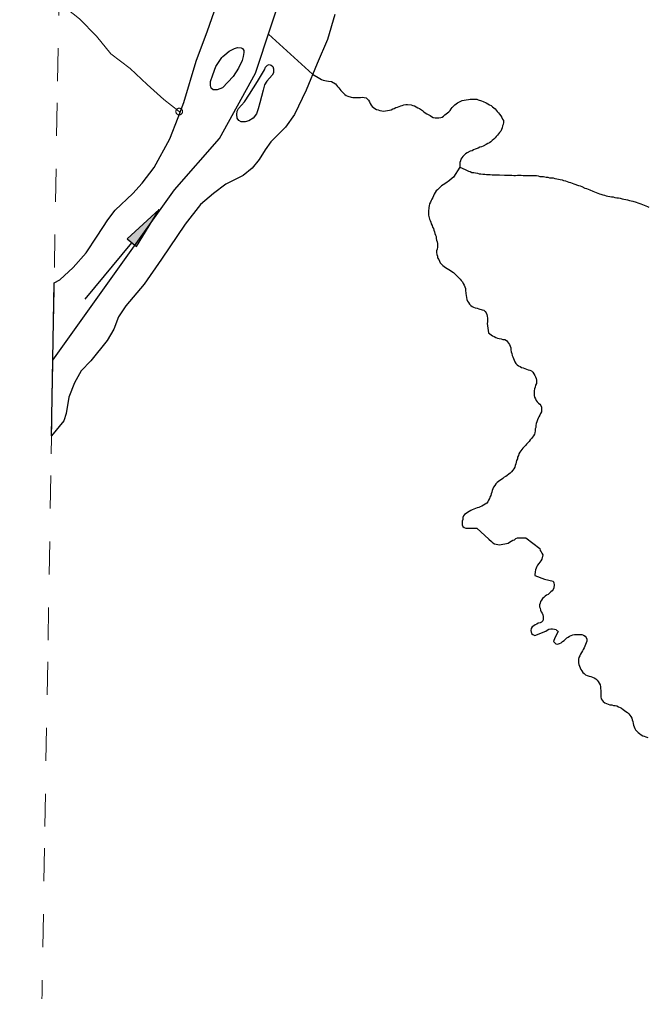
# Model space of a CAD drawing. Extents: x 785.9 to 812.4, y 7674.9 to 7703.1.
# Drawn here: x 786.199 to 788.104, y 7696.903 to 7699.852 of the extents above; entities that cross this region are included whole.
import ezdxf

# ---------------------------------------------------------------- set-up
doc = ezdxf.new("R2010")
doc.units = 0
doc.header["$LTSCALE"] = 0.04
doc.header["$PDMODE"] = 32
doc.header["$PDSIZE"] = 0.02
doc.linetypes.add('SHORT_DASHED', pattern=[2.7, 1.5, -1.2])
for name, color, linetype, lineweight in [('10', 7, 'Continuous', 25), ('2', 7, 'Continuous', 25), ('21', 7, 'SHORT_DASHED', 13), ('53', 7, 'SHORT_DASHED', 13), ('55', 7, 'Continuous', 25), ('7', 7, 'Continuous', 25)]:
    doc.layers.add(name, color=color, linetype=linetype, lineweight=lineweight)

msp = doc.modelspace()

# ---------------------------------------------------------------- hatches: boundary and pattern name
at = {"layer": '10'}
msp.add_hatch(color=256, dxfattribs=at).paths.add_polyline_path([(786.6224, 7699.2753), (786.5253, 7699.1862), (786.5538, 7699.1627)])

# ---------------------------------------------------------------- linework, layer by layer
msp.add_line((786.3985, 7699.0028), (786.5396, 7699.1745), dxfattribs=at)
msp.add_lwpolyline([(786.6224, 7699.2753), (786.5253, 7699.1862), (786.5538, 7699.1627)], close=True, dxfattribs=at)
at = {"layer": '2'}
for p, q in [((786.8123, 7699.7363), (786.8157, 7699.7396)), ((786.9419, 7699.6987), (786.9455, 7699.7066)), ((786.296, 7698.5883), (786.3039, 7699.0528))]:
    msp.add_line(p, q, dxfattribs=at)
for points in [[(786.3039, 7699.0528), (786.3209, 7699.0623), (786.3619, 7699.0991), (786.4015, 7699.1442), (786.4349, 7699.1947), (786.467, 7699.2439), (786.4895, 7699.2732), (786.5428, 7699.3237), (786.5714, 7699.3552), (786.6076, 7699.4029), (786.6554, 7699.4896), (786.6799, 7699.5545), (786.697, 7699.5995), (786.7346, 7699.7251), (786.7694, 7699.8173), (786.7898, 7699.8746)], [(787.1555, 7699.8668), (787.133, 7699.7911), (787.1016, 7699.718), (787.0682, 7699.6375), (787.0334, 7699.5638), (787.0054, 7699.5249), (786.9617, 7699.4805), (786.944, 7699.4566), (786.9256, 7699.4272), (786.9051, 7699.4006), (786.8771, 7699.3787), (786.8252, 7699.3521), (786.787, 7699.3234), (786.7481, 7699.2907), (786.7017, 7699.2306), (786.6294, 7699.1248), (786.5768, 7699.0483), (786.5215, 7698.9834), (786.499, 7698.9493), (786.4847, 7698.9118), (786.4649, 7698.8776), (786.4151, 7698.8162), (786.3864, 7698.7861), (786.3653, 7698.7493), (786.3489, 7698.7063), (786.34, 7698.6564), (786.3332, 7698.6346), (786.296, 7698.5883)], [(786.8157, 7699.7396), (786.8214, 7699.7445), (786.8354, 7699.7551), (786.8509, 7699.7633), (786.8606, 7699.766), (786.8712, 7699.7654), (786.8754, 7699.7633), (786.8794, 7699.7572), (786.8794, 7699.7509), (786.8779, 7699.739), (786.8739, 7699.7272), (786.8636, 7699.7041), (786.8472, 7699.6787), (786.8145, 7699.6438), (786.7987, 7699.638), (786.7868, 7699.638), (786.7808, 7699.6429), (786.7781, 7699.6514), (786.7787, 7699.6635), (786.785, 7699.6841), (786.795, 7699.7093), (786.8123, 7699.7363)], [(786.9455, 7699.7066), (786.9513, 7699.7132), (786.9564, 7699.7145), (786.9625, 7699.7129), (786.967, 7699.7087), (786.9692, 7699.7014), (786.9692, 7699.6899), (786.9655, 7699.6823), (786.9488, 7699.6644), (786.9425, 7699.6532), (786.9379, 7699.6371), (786.9282, 7699.5983), (786.9231, 7699.5807), (786.9176, 7699.5652), (786.9079, 7699.5524), (786.8942, 7699.5436), (786.8839, 7699.5409), (786.8712, 7699.5409), (786.8645, 7699.5446), (786.8594, 7699.5521), (786.8578, 7699.5637), (786.8594, 7699.5737), (786.8633, 7699.5816), (786.8818, 7699.6016), (786.8964, 7699.6247), (786.9206, 7699.6629), (786.9419, 7699.6987)]]:
    msp.add_lwpolyline(points, dxfattribs=at)
at = {"layer": '21'}
msp.add_line((786.6859, 7699.5703), (786.6834, 7699.5723), dxfattribs=at)
msp.add_lwpolyline([(786.6834, 7699.5723), (786.6369, 7699.6085), (786.5865, 7699.6542), (786.5349, 7699.7032), (786.4761, 7699.7472), (786.4325, 7699.8013), (786.3809, 7699.8532), (786.3186, 7699.9032), (786.3183, 7699.904)], dxfattribs=at)
msp.add_point((786.6834, 7699.5723), dxfattribs=at)
at = {"layer": '53'}
msp.add_lwpolyline([(786.1986, 7692.8823), (786.2082, 7693.4474), (786.2179, 7694.0126), (786.2276, 7694.5777), (786.2372, 7695.1429), (786.2468, 7695.708), (786.2565, 7696.2732), (786.2661, 7696.8383), (786.2758, 7697.4034), (786.2854, 7697.9686), (786.2951, 7698.5337), (786.3047, 7699.0989), (786.3143, 7699.664), (786.324, 7700.2291), (786.3336, 7700.7943), (786.3432, 7701.3594), (786.3528, 7701.9246), (786.3625, 7702.4897), (786.3721, 7703.0549)], dxfattribs=at)
at = {"layer": '55'}
msp.add_line((787.0881, 7699.6853), (786.954, 7699.8074), dxfattribs=at)
msp.add_lwpolyline([(786.2999, 7698.818), (786.6689, 7699.3353), (786.8057, 7699.4905), (786.9152, 7699.6882), (787.0064, 7699.9681), (787.0247, 7700.2002), (787.0125, 7700.3249), (786.976, 7700.4223), (786.9091, 7700.5622), (786.8635, 7700.6535), (786.8149, 7700.8026), (786.6902, 7701.192), (786.6598, 7701.3693), (786.6051, 7701.7313), (786.5777, 7701.8652), (786.5746, 7702.0112), (786.529, 7702.1999), (786.4469, 7702.3449), (786.3614, 7702.4291)], dxfattribs=at)
at = {"layer": '7'}
for points in [[(787.0881, 7699.6853), (787.1102, 7699.6726), (787.1151, 7699.6694), (787.12, 7699.6678), (787.1256, 7699.6669), (787.1305, 7699.6653), (787.1361, 7699.6645), (787.1458, 7699.6629), (787.1572, 7699.6564), (787.1604, 7699.6524), (787.1636, 7699.6483), (787.1677, 7699.6443), (787.1742, 7699.6362), (787.1774, 7699.6322), (787.1814, 7699.6281), (787.1855, 7699.6241), (787.1903, 7699.6208), (787.1952, 7699.6192), (787.2049, 7699.616), (787.2106, 7699.6152), (787.2162, 7699.6144), (787.2276, 7699.6144), (787.2332, 7699.6152), (787.2389, 7699.616), (787.2502, 7699.6135), (787.2543, 7699.6103), (787.2575, 7699.6063), (787.2607, 7699.6014), (787.2632, 7699.5966), (787.2656, 7699.5917), (787.2688, 7699.5877), (787.2729, 7699.5844), (787.2769, 7699.5812), (787.2818, 7699.5788), (787.2874, 7699.5771), (787.2923, 7699.5755), (787.298, 7699.5747)], [(787.298, 7699.5747), (787.3036, 7699.5739), (787.3158, 7699.5755), (787.3214, 7699.5763), (787.3263, 7699.5779), (787.3311, 7699.5804), (787.336, 7699.582), (787.3408, 7699.5844), (787.3457, 7699.586), (787.3554, 7699.5893), (787.3603, 7699.5909), (787.3651, 7699.5925), (787.3708, 7699.5933), (787.3765, 7699.5933), (787.387, 7699.5925), (787.3926, 7699.5909), (787.3975, 7699.5893), (787.4023, 7699.5868), (787.4072, 7699.5836), (787.4121, 7699.582), (787.4218, 7699.5755), (787.4258, 7699.5715), (787.4299, 7699.5682), (787.4347, 7699.565), (787.4444, 7699.5601), (787.4493, 7699.5569), (787.4541, 7699.5545), (787.4598, 7699.5529), (787.4711, 7699.5529), (787.4768, 7699.5537), (787.4816, 7699.5553), (787.4857, 7699.5585), (787.4897, 7699.5618), (787.4978, 7699.5682), (787.5019, 7699.5715), (787.5051, 7699.5755), (787.5083, 7699.5804), (787.5116, 7699.5844), (787.5156, 7699.5885), (787.5197, 7699.5925), (787.5237, 7699.5957), (787.5278, 7699.599), (787.5375, 7699.6038), (787.5423, 7699.6055), (787.548, 7699.6063), (787.5545, 7699.6079), (787.5609, 7699.6087), (787.5666, 7699.6095), (787.5723, 7699.6103), (787.586, 7699.6095), (787.5909, 7699.6079), (787.6006, 7699.6046), (787.6054, 7699.603), (787.6151, 7699.5982), (787.62, 7699.5957), (787.6249, 7699.5925), (787.6297, 7699.5901), (787.6338, 7699.5868), (787.6378, 7699.5836), (787.6419, 7699.5804), (787.6483, 7699.5723), (787.6524, 7699.5682), (787.6556, 7699.5642), (787.6588, 7699.5593), (787.6621, 7699.5545), (787.6645, 7699.5496), (787.6669, 7699.5448), (787.6669, 7699.5391), (787.6661, 7699.5334), (787.6645, 7699.5286), (787.6637, 7699.5229), (787.6613, 7699.5181), (787.6588, 7699.5132), (787.6556, 7699.5084), (787.6524, 7699.5043), (787.6491, 7699.5003), (787.6451, 7699.4962), (787.6419, 7699.4922), (787.6378, 7699.4881), (787.6329, 7699.4849), (787.6289, 7699.4808), (787.6249, 7699.4776), (787.62, 7699.4752), (787.6151, 7699.4719), (787.6054, 7699.4671), (787.6006, 7699.4655), (787.5957, 7699.4639), (787.5909, 7699.4614), (787.5812, 7699.4582), (787.5763, 7699.4566), (787.5723, 7699.4533), (787.5666, 7699.4517), (787.5569, 7699.4469), (787.552, 7699.4436), (787.548, 7699.4404), (787.5439, 7699.4363), (787.5407, 7699.4323), (787.5383, 7699.4274), (787.5367, 7699.4226), (787.535, 7699.4177), (787.535, 7699.404)], [(787.535, 7699.404), (787.5152, 7699.3733), (787.5112, 7699.3701), (787.5031, 7699.3636), (787.4926, 7699.3555), (787.4845, 7699.3499), (787.4796, 7699.3466), (787.4756, 7699.3426), (787.4715, 7699.3385), (787.4675, 7699.3345), (787.4634, 7699.3313), (787.4602, 7699.3264), (787.457, 7699.3216), (787.4553, 7699.3167), (787.4529, 7699.3118), (787.4497, 7699.307), (787.4481, 7699.3021), (787.4456, 7699.2973), (787.4432, 7699.2924), (787.4416, 7699.2868), (787.4408, 7699.2811), (787.44, 7699.269), (787.44, 7699.2576), (787.4424, 7699.2463), (787.4448, 7699.2414), (787.4464, 7699.2366), (787.4481, 7699.2317), (787.4505, 7699.2269), (787.4521, 7699.222), (787.4545, 7699.2172), (787.4562, 7699.2123), (787.4578, 7699.2075), (787.4594, 7699.2026), (787.461, 7699.1978), (787.4626, 7699.1929), (787.4626, 7699.1872), (787.4642, 7699.1824), (787.4659, 7699.1775), (787.4667, 7699.1719), (787.4667, 7699.1605), (787.4659, 7699.1549), (787.4642, 7699.15), (787.4642, 7699.1444), (787.4651, 7699.1387), (787.4667, 7699.1338), (787.4675, 7699.1282), (787.4707, 7699.1233), (787.4731, 7699.1185), (787.4756, 7699.1136), (787.4796, 7699.1096), (787.4829, 7699.1055), (787.4877, 7699.1023), (787.4918, 7699.099), (787.4966, 7699.0966), (787.5015, 7699.0934), (787.5063, 7699.0901), (787.5104, 7699.0869), (787.5152, 7699.0837), (787.5193, 7699.0804), (787.5233, 7699.0764), (787.5274, 7699.0723), (787.5355, 7699.0642), (787.5387, 7699.0594), (787.5427, 7699.0553), (787.5452, 7699.0505), (787.5476, 7699.0456), (787.55, 7699.0408), (787.5516, 7699.0359), (787.5516, 7699.0303), (787.5533, 7699.0206), (787.5541, 7699.0141), (787.5557, 7699.0019), (787.5581, 7698.9971), (787.5613, 7698.993), (787.5646, 7698.9882), (787.5678, 7698.9841), (787.5719, 7698.9809), (787.5767, 7698.9793), (787.5816, 7698.9769), (787.5872, 7698.9761), (787.5929, 7698.9744), (787.6026, 7698.9712), (787.6075, 7698.9696), (787.6115, 7698.9663), (787.6147, 7698.9615), (787.6164, 7698.9566), (787.618, 7698.9518), (787.6188, 7698.9461), (787.6188, 7698.9348), (787.618, 7698.9291)], [(787.535, 7699.404), (787.5512, 7699.3967), (787.5609, 7699.3918), (787.5666, 7699.3902), (787.5715, 7699.3878), (787.5771, 7699.387), (787.5828, 7699.3862)], [(787.5828, 7699.3862), (787.5884, 7699.3854), (787.5933, 7699.3837), (787.599, 7699.3837), (787.6046, 7699.3821), (787.6103, 7699.3821), (787.616, 7699.3813), (787.6273, 7699.3813), (787.6329, 7699.3805), (787.6548, 7699.3805), (787.6702, 7699.3797), (787.6928, 7699.3797), (787.6985, 7699.3781), (787.7042, 7699.3781), (787.7098, 7699.3789), (787.7211, 7699.3789), (787.7268, 7699.3781), (787.7673, 7699.3781), (787.7729, 7699.3773), (787.7778, 7699.3757), (787.7835, 7699.3757), (787.7891, 7699.3748), (787.7964, 7699.3732), (787.8021, 7699.3732), (787.8069, 7699.3716), (787.8126, 7699.3716), (787.8182, 7699.3708), (787.8231, 7699.3692), (787.8288, 7699.3684), (787.8344, 7699.3676), (787.8393, 7699.3659), (787.8449, 7699.3651), (787.8498, 7699.3635), (787.8555, 7699.3619), (787.8603, 7699.3603), (787.8652, 7699.3579), (787.8708, 7699.357), (787.8757, 7699.3546), (787.8805, 7699.353), (787.8951, 7699.3481), (787.9, 7699.3465), (787.9048, 7699.3449), (787.9145, 7699.3401), (787.9194, 7699.3384), (787.9242, 7699.3368), (787.9291, 7699.3352), (787.9388, 7699.3303), (787.9437, 7699.3287), (787.9485, 7699.3263), (787.9534, 7699.3247), (787.9582, 7699.3231), (787.9631, 7699.3214), (787.9687, 7699.3198), (787.9736, 7699.3182), (787.9785, 7699.3166), (787.9841, 7699.3158), (787.9898, 7699.315), (787.9946, 7699.3134), (788.0003, 7699.3134), (788.0052, 7699.3117), (788.0108, 7699.3109), (788.0165, 7699.3109), (788.0213, 7699.3093), (788.027, 7699.3077), (788.0327, 7699.3069), (788.0383, 7699.3053), (788.044, 7699.3045), (788.0497, 7699.3028), (788.0545, 7699.3012), (788.0602, 7699.3004), (788.0699, 7699.2972), (788.0747, 7699.2956), (788.0845, 7699.2923), (788.0893, 7699.2899), (788.0942, 7699.2883), (788.099, 7699.2858), (788.1039, 7699.2842), (788.1087, 7699.2818)], [(787.618, 7698.9291), (787.622, 7698.9016), (787.6261, 7698.8984), (787.6301, 7698.8951), (787.6342, 7698.8919), (787.639, 7698.8895), (787.6439, 7698.887), (787.6487, 7698.8854), (787.6544, 7698.8838), (787.6601, 7698.883), (787.6657, 7698.8814), (787.6714, 7698.8806), (787.6762, 7698.8781), (787.6795, 7698.8741), (787.6827, 7698.8701), (787.686, 7698.866), (787.6876, 7698.8603), (787.69, 7698.8555), (787.69, 7698.8498), (787.6908, 7698.8434), (787.6924, 7698.8385), (787.6932, 7698.8328), (787.6957, 7698.828), (787.6973, 7698.8231), (787.6997, 7698.8183), (787.7021, 7698.8134), (787.7046, 7698.8086), (787.7086, 7698.8045), (787.7127, 7698.8013), (787.7175, 7698.7988), (787.7224, 7698.7964), (787.7272, 7698.7948), (787.7321, 7698.7932), (787.7369, 7698.7908), (787.7418, 7698.7891), (787.7474, 7698.7875), (787.7523, 7698.7859), (787.7563, 7698.7819), (787.7596, 7698.777), (787.762, 7698.7721), (787.7644, 7698.7673), (787.7661, 7698.7624), (787.7677, 7698.7576), (787.7677, 7698.7471), (787.7644, 7698.7422), (787.7636, 7698.7365), (787.7612, 7698.7317), (787.7604, 7698.7252), (787.7604, 7698.7171), (787.7604, 7698.7115), (787.7612, 7698.7058), (787.7644, 7698.7009), (787.7661, 7698.6961), (787.7693, 7698.692), (787.7733, 7698.688), (787.7774, 7698.6848), (787.7806, 7698.6807), (787.7831, 7698.6759), (787.7831, 7698.667), (787.7822, 7698.6613), (787.7798, 7698.6564), (787.7774, 7698.6516), (787.775, 7698.6467), (787.7725, 7698.6419), (787.7701, 7698.637), (787.7685, 7698.6314), (787.7661, 7698.6265), (787.7652, 7698.62), (787.7652, 7698.6144), (787.7636, 7698.6095), (787.7636, 7698.6038), (787.7628, 7698.5982), (787.7612, 7698.5933), (787.7588, 7698.5885), (787.7555, 7698.5844), (787.7523, 7698.5804), (787.7483, 7698.5763), (787.745, 7698.5715), (787.741, 7698.5674), (787.7369, 7698.5634), (787.7337, 7698.5593), (787.7296, 7698.5553), (787.7264, 7698.5513), (787.7232, 7698.5472), (787.7199, 7698.5432), (787.7167, 7698.5391), (787.7143, 7698.5343), (787.7127, 7698.5294), (787.7102, 7698.5245), (787.7094, 7698.5189), (787.707, 7698.514), (787.7062, 7698.5084), (787.7046, 7698.5035), (787.7029, 7698.4987), (787.7013, 7698.4938), (787.6989, 7698.4889), (787.6957, 7698.4841), (787.6916, 7698.48), (787.6876, 7698.476), (787.6835, 7698.472), (787.6787, 7698.4687)], [(787.6787, 7698.4687), (787.6746, 7698.4655), (787.6698, 7698.4631), (787.6657, 7698.4598), (787.6609, 7698.4566), (787.656, 7698.4533), (787.652, 7698.4501), (787.6479, 7698.4469), (787.6439, 7698.4428), (787.6406, 7698.438), (787.6374, 7698.4331), (787.635, 7698.4283), (787.6334, 7698.4226), (787.6317, 7698.4177), (787.6301, 7698.4129), (787.6285, 7698.408), (787.6261, 7698.4032), (787.6245, 7698.3983), (787.622, 7698.3935), (787.6196, 7698.3886), (787.6164, 7698.3846), (787.6115, 7698.3813), (787.6067, 7698.3781), (787.6018, 7698.3757), (787.5969, 7698.3732), (787.5921, 7698.3716), (787.5872, 7698.37), (787.5824, 7698.3684), (787.5775, 7698.366), (787.5727, 7698.3643), (787.5678, 7698.3619), (787.563, 7698.3595), (787.5581, 7698.3562), (787.5541, 7698.353), (787.5492, 7698.3498), (787.546, 7698.3457), (787.5444, 7698.3409), (787.5435, 7698.3352), (787.5419, 7698.3304), (787.5419, 7698.3247), (787.5419, 7698.319), (787.5444, 7698.3142), (787.5484, 7698.3109), (787.5533, 7698.3085), (787.5589, 7698.3085), (787.5605, 7698.3085), (787.5622, 7698.3085), (787.5638, 7698.3085), (787.5654, 7698.3085), (787.567, 7698.3085), (787.5686, 7698.3085), (787.5702, 7698.3085), (787.5719, 7698.3085), (787.5735, 7698.3085), (787.5751, 7698.3085), (787.5767, 7698.3085), (787.5783, 7698.3085), (787.58, 7698.3085), (787.5816, 7698.3085), (787.5832, 7698.3085), (787.5848, 7698.3085), (787.5864, 7698.3085), (787.6228, 7698.2753), (787.6309, 7698.2681), (787.635, 7698.264), (787.6398, 7698.2616), (787.6447, 7698.26), (787.6552, 7698.2583), (787.6819, 7698.2632), (787.686, 7698.2664), (787.6908, 7698.2697), (787.6957, 7698.2721), (787.7005, 7698.2737), (787.7046, 7698.277), (787.7094, 7698.2794), (787.7143, 7698.2794), (787.7159, 7698.2794), (787.7175, 7698.2794), (787.7191, 7698.2794), (787.7207, 7698.2794), (787.7224, 7698.2794), (787.724, 7698.2794), (787.7256, 7698.2794), (787.7272, 7698.2794), (787.7288, 7698.2794), (787.7305, 7698.2794), (787.7321, 7698.2794), (787.7337, 7698.2794), (787.7353, 7698.2794), (787.7774, 7698.247), (787.7782, 7698.2413), (787.7814, 7698.2373), (787.7839, 7698.2324), (787.7863, 7698.2276), (787.7839, 7698.2146), (787.7806, 7698.2098), (787.7774, 7698.2057), (787.7741, 7698.2017), (787.7709, 7698.1968), (787.7685, 7698.192), (787.7661, 7698.1871)], [(787.7661, 7698.1871), (787.7644, 7698.1823), (787.7636, 7698.1766), (787.7634, 7698.175), (787.7632, 7698.1734), (787.7629, 7698.1718), (787.7627, 7698.1702), (787.7625, 7698.1686), (787.7623, 7698.167), (787.762, 7698.1654), (787.792, 7698.154), (787.792, 7698.154), (787.8178, 7698.1475), (787.8203, 7698.1426), (787.8211, 7698.137), (787.8203, 7698.1273), (787.8178, 7698.1224), (787.8146, 7698.1184), (787.8106, 7698.1151), (787.8065, 7698.1119), (787.8025, 7698.1078), (787.7976, 7698.1054), (787.7936, 7698.1022), (787.7895, 7698.0989), (787.7855, 7698.0949), (787.7822, 7698.0908), (787.7798, 7698.086), (787.7782, 7698.0811), (787.7766, 7698.0763), (787.7766, 7698.0706), (787.7782, 7698.0658), (787.7798, 7698.0601), (787.7814, 7698.0552), (787.7847, 7698.0512), (787.7871, 7698.0463), (787.7879, 7698.0407), (787.7879, 7698.0326), (787.7863, 7698.0277), (787.7831, 7698.0237), (787.7782, 7698.0213), (787.7725, 7698.0205), (787.7685, 7698.0172), (787.7636, 7698.0156), (787.7596, 7698.0124), (787.7547, 7698.0091), (787.7515, 7698.0043), (787.7507, 7697.9986), (787.7523, 7697.9889), (787.7563, 7697.9857), (787.762, 7697.9832), (787.796, 7697.9962), (787.8, 7697.9994), (787.8049, 7698.0027), (787.8106, 7698.0035), (787.8162, 7698.0035), (787.8219, 7698.0027), (787.8267, 7698.001), (787.8284, 7697.9994), (787.8295, 7697.9983), (787.8307, 7697.9971), (787.8318, 7697.996), (787.8329, 7697.9948), (787.8227, 7697.9759), (787.8195, 7697.9654), (787.8259, 7697.9581), (787.8316, 7697.9573), (787.8373, 7697.959), (787.8421, 7697.9614), (787.8462, 7697.9646), (787.851, 7697.9679), (787.8551, 7697.9719), (787.8591, 7697.9759), (787.864, 7697.9784), (787.868, 7697.9816), (787.8729, 7697.9832), (787.8777, 7697.9848), (787.8826, 7697.9865), (787.8882, 7697.9865), (787.8971, 7697.9865), (787.9052, 7697.9857), (787.9101, 7697.984), (787.9149, 7697.9816), (787.9182, 7697.9768), (787.9198, 7697.9719), (787.9198, 7697.9662), (787.9182, 7697.9606), (787.9166, 7697.9557), (787.9141, 7697.9509), (787.9117, 7697.946), (787.9093, 7697.9412), (787.9068, 7697.9363), (787.9036, 7697.9314), (787.9012, 7697.9266), (787.8988, 7697.9217), (787.8955, 7697.9169), (787.8947, 7697.9112), (787.8947, 7697.9056), (787.8947, 7697.8999), (787.8963, 7697.895), (787.8979, 7697.8902), (787.8996, 7697.8853)], [(787.8996, 7697.8853), (787.902, 7697.8805), (787.9052, 7697.8756), (787.9085, 7697.8708), (787.9125, 7697.8675), (787.9166, 7697.8643), (787.9214, 7697.8619), (787.9271, 7697.8602), (787.9327, 7697.8586), (787.9376, 7697.857), (787.9425, 7697.8546), (787.9473, 7697.8513), (787.9514, 7697.8473), (787.9546, 7697.8432), (787.9578, 7697.8384), (787.9611, 7697.8335), (787.9619, 7697.8279), (787.9619, 7697.8222), (787.9627, 7697.8165), (787.9627, 7697.8028), (787.9627, 7697.7971), (787.9635, 7697.7915), (787.9667, 7697.7874), (787.97, 7697.7826), (787.9748, 7697.7793), (787.9797, 7697.7769), (787.9845, 7697.7745), (787.9902, 7697.7729), (787.9959, 7697.7729), (788.0007, 7697.7712), (788.0064, 7697.7712), (788.0112, 7697.7696), (788.0161, 7697.7672), (788.0209, 7697.7648), (788.0258, 7697.7623), (788.0306, 7697.7591), (788.0347, 7697.7559), (788.0387, 7697.7526), (788.0436, 7697.7494), (788.0476, 7697.7453), (788.0509, 7697.7413), (788.0541, 7697.7373), (788.0565, 7697.7324), (788.0582, 7697.7275), (788.0598, 7697.7219), (788.0606, 7697.7162), (788.0622, 7697.7114), (788.0638, 7697.7065), (788.0654, 7697.7016), (788.0679, 7697.6968), (788.0719, 7697.6927), (788.076, 7697.6887), (788.08, 7697.6855), (788.0849, 7697.6822), (788.0897, 7697.679), (788.0946, 7697.6774), (788.0994, 7697.6758), (788.1051, 7697.6741)]]:
    msp.add_lwpolyline(points, dxfattribs=at)

doc.saveas('drawing.dxf')
